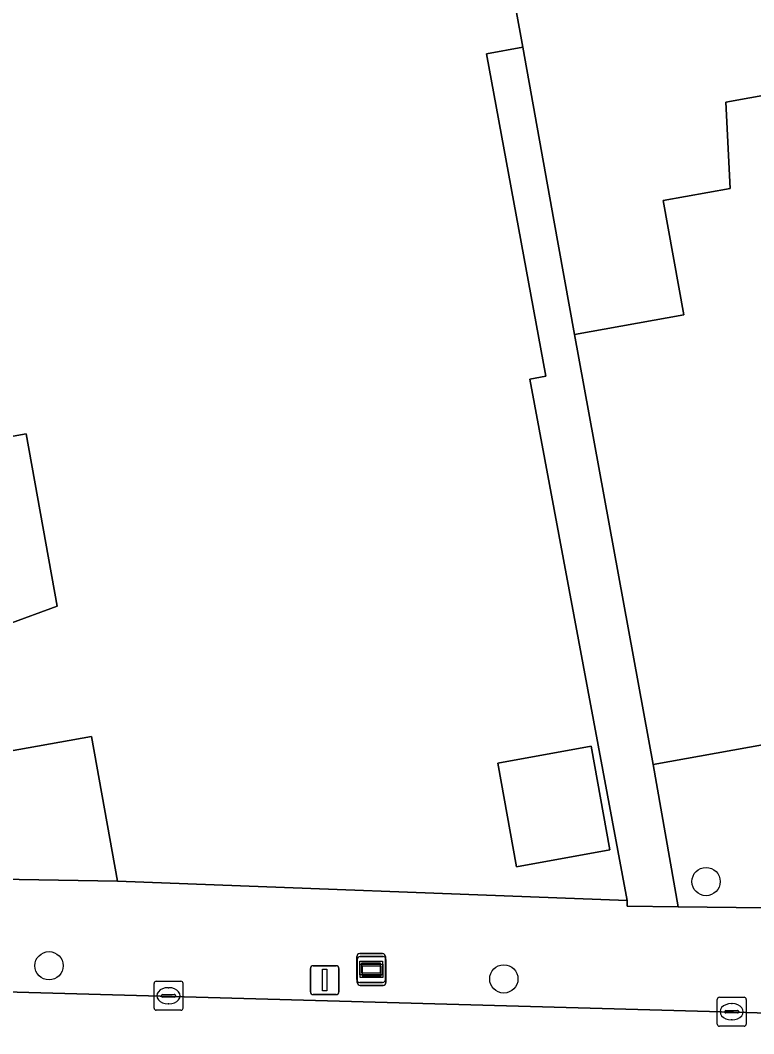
# Model space of a CAD drawing. Extents: x 157793 to 159380, y 380877 to 382313.
# Drawn here: x 158926.65 to 158952.02, y 381337.55 to 381372.6 of the extents above; entities that cross this region are included whole.
import ezdxf

# ---------------------------------------------------------------- set-up
doc = ezdxf.new("R2010")
doc.units = 0
for name, color, linetype in [('IMGEO_Boom', 7, 'Continuous'), ('IMGEO_Erf', 7, 'Continuous'), ('IMGEO_Groenvoorziening', 7, 'Continuous'), ('IMGEO_Informatiebord', 7, 'Continuous'), ('IMGEO_Kolk', 7, 'Continuous'), ('IMGEO_Lichtmast', 7, 'Continuous'), ('IMGEO_Muur', 7, 'Continuous'), ('IMGEO_Pand', 7, 'Continuous'), ('IMGEO_Reclamebord', 7, 'Continuous'), ('IMGEO_Rijbaan_lokaal_gesloten', 7, 'Continuous'), ('IMGEO_Voetpad_open', 7, 'Continuous')]:
    doc.layers.add(name, color=color, linetype=linetype)

msp = doc.modelspace()

# ---------------------------------------------------------------- linework, layer by layer
at = {"layer": 'IMGEO_Boom'}
for centre in [(158950.37, 381342.811), (158927.648, 381339.899), (158943.376, 381339.445)]:
    msp.add_circle(centre, 0.489, dxfattribs=at)
at = {"layer": 'IMGEO_Erf'}
for points in [[(158977.014, 381369.774), (158976.868, 381370.51), (158976.674, 381371.491), (158976.129, 381374.238), (158972.051, 381373.503), (158972.032, 381370.45), (158967.112, 381369.563), (158966.099, 381369.381), (158965.555, 381372.403), (158965.049, 381372.312), (158964.69, 381372.247), (158961.687, 381371.706), (158961.616, 381368.582), (158955.684, 381367.514), (158955.144, 381370.51), (158954.904, 381370.467), (158954.5, 381370.394), (158951.051, 381369.773), (158951.202, 381366.783), (158948.887, 381366.366), (158949.598, 381362.419), (158945.82, 381361.739), (158948.538, 381346.858), (158975.646, 381351.739)], [(158943.167, 381346.908), (158946.397, 381347.49), (158947.044, 381343.903), (158943.814, 381343.321)]]:
    msp.add_lwpolyline(points, close=True, dxfattribs=at)
for points in [[(158925.825, 381347.236), (158929.113, 381347.829), (158930.015, 381342.826), (158947.639, 381342.154), (158944.278, 381360.189), (158944.832, 381360.292), (158942.777, 381371.442), (158944.031, 381371.668), (158943.792, 381372.997)], [(158923.902, 381357.768), (158926.854, 381358.3), (158927.929, 381352.333), (158925.094, 381351.294)]]:
    msp.add_lwpolyline(points, dxfattribs=at)
at = {"layer": 'IMGEO_Groenvoorziening'}
msp.add_lwpolyline([(158977.291, 381350.234), (158977.513, 381350.781), (158977.611, 381352.696), (158977.717, 381359.432), (158977.772, 381370.673), (158976.868, 381370.51), (158977.014, 381369.774), (158975.646, 381351.739), (158948.538, 381346.858), (158949.409, 381341.939), (158957.441, 381341.85), (158959.984, 381342.224)], dxfattribs=at)
at = {"layer": 'IMGEO_Informatiebord'}
for p, q in [((158938.292, 381339.42), (158938.292, 381340.22)), ((158938.292, 381340.22), (158938.292, 381339.42)), ((158938.392, 381340.32), (158939.182, 381340.32)), ((158939.182, 381340.32), (158938.392, 381340.32)), ((158939.282, 381340.22), (158939.282, 381339.42)), ((158939.282, 381339.42), (158939.282, 381340.22)), ((158939.182, 381339.32), (158938.392, 381339.32)), ((158938.392, 381339.32), (158939.182, 381339.32))]:
    msp.add_line(p, q, dxfattribs=at)
for points in [[(158938.393, 381340.052), (158939.181, 381340.052), (158939.181, 381339.588), (158938.393, 381339.588), (158938.393, 381340.052)], [(158938.458, 381339.987), (158938.458, 381339.653), (158939.116, 381339.653), (158939.116, 381339.987), (158938.458, 381339.987)]]:
    msp.add_lwpolyline(points, dxfattribs=at)
for centre, start, end in [((158938.392, 381340.22), 90, 180), ((158938.392, 381340.22), 90, 180), ((158939.182, 381340.22), 0, 90), ((158939.182, 381340.22), 360, 90), ((158938.392, 381339.42), 180, 270), ((158938.392, 381339.42), 180, 270), ((158939.182, 381339.42), 270, 0), ((158939.182, 381339.42), 270, 0)]:
    msp.add_arc(centre, 0.1, start, end, dxfattribs=at)
at = {"layer": 'IMGEO_Kolk'}
for p, q in [((158931.355, 381339.361), (158932.207, 381339.361)), ((158931.28, 381338.435), (158931.28, 381339.287)), ((158931.768, 381339.141), (158931.793, 381339.141)), ((158932.281, 381339.287), (158932.281, 381338.435)), ((158931.539, 381338.855), (158931.539, 381338.867)), ((158931.977, 381338.818), (158931.579, 381338.818)), ((158931.582, 381338.904), (158931.98, 381338.904)), ((158932.023, 381338.867), (158932.023, 381338.855)), ((158950.757, 381337.883), (158950.757, 381338.735)), ((158950.832, 381338.809), (158951.684, 381338.809)), ((158951.758, 381338.735), (158951.758, 381337.883)), ((158932.207, 381338.361), (158931.355, 381338.361)), ((158931.791, 381338.581), (158931.766, 381338.581)), ((158951.016, 381338.303), (158951.016, 381338.315)), ((158951.059, 381338.352), (158951.457, 381338.352)), ((158951.245, 381338.589), (158951.27, 381338.589)), ((158951.5, 381338.315), (158951.5, 381338.303)), ((158951.454, 381338.266), (158951.056, 381338.266)), ((158951.268, 381338.029), (158951.243, 381338.029)), ((158951.684, 381337.809), (158950.832, 381337.809))]:
    msp.add_line(p, q, dxfattribs=at)
for points in [[(158931.355, 381339.361), (158932.207, 381339.361)], [(158931.28, 381338.435), (158931.28, 381339.287)], [(158932.281, 381339.287), (158932.281, 381338.435)], [(158950.757, 381337.883), (158950.757, 381338.735)], [(158950.832, 381338.809), (158951.684, 381338.809)], [(158951.758, 381338.735), (158951.758, 381337.883)], [(158932.207, 381338.361), (158931.355, 381338.361)], [(158951.684, 381337.809), (158950.832, 381337.809)]]:
    msp.add_lwpolyline(points, dxfattribs=at)
for centre, radius, start, end in [((158931.357, 381339.285), 0.0765, 91.552, 178.448), ((158931.357, 381339.285), 0.0765, 91.552, 178.448), ((158932.205, 381339.285), 0.0765, 1.552, 88.448), ((158932.205, 381339.285), 0.0765, 1.552, 88.448), ((158931.579, 381338.864), 0.0403, 85.8775, 175.7526), ((158931.576, 381338.854), 0.0366, 178.938, 274.7102), ((158931.98, 381338.861), 0.043, 264.8664, 352.4533), ((158931.984, 381338.866), 0.0386, 1.7309, 96.639), ((158950.834, 381338.733), 0.0765, 91.552, 178.448), ((158950.834, 381338.733), 0.0765, 91.552, 178.448), ((158951.682, 381338.733), 0.0765, 1.552, 88.448), ((158951.682, 381338.733), 0.0765, 1.552, 88.448), ((158931.357, 381338.437), 0.0765, 181.552, 268.448), ((158931.357, 381338.437), 0.0765, 181.552, 268.448), ((158932.205, 381338.437), 0.0765, 271.552, 358.448), ((158932.205, 381338.437), 0.0765, 271.552, 358.448), ((158951.056, 381338.312), 0.0403, 85.8775, 175.7526), ((158951.053, 381338.302), 0.0366, 178.938, 274.7102), ((158951.457, 381338.309), 0.043, 264.8664, 352.4533), ((158951.461, 381338.314), 0.0386, 1.7309, 96.639), ((158950.834, 381337.885), 0.0765, 181.552, 268.448), ((158950.834, 381337.885), 0.0765, 181.552, 268.448), ((158951.682, 381337.885), 0.0765, 271.552, 358.448), ((158951.682, 381337.885), 0.0765, 271.552, 358.448)]:
    msp.add_arc(centre, radius, start, end, dxfattribs=at)
for centre, major_axis, ratio, start_param, end_param in [((158931.767, 381338.861), (-0.387, 0.002), 0.722429, 4.712389, 7.853982), ((158931.792, 381338.861), (-0.39, 0.002), 0.717154, 1.570796, 4.712389), ((158951.244, 381338.309), (-0.387, 0.002), 0.722429, 4.712389, 7.853982), ((158951.269, 381338.309), (-0.39, 0.002), 0.717154, 1.570796, 4.712389)]:
    msp.add_ellipse(centre, major_axis=major_axis, ratio=ratio, start_param=start_param, end_param=end_param, dxfattribs=at)
at = {"layer": 'IMGEO_Lichtmast'}
for p, q in [((158936.686, 381339.002), (158936.686, 381339.802)), ((158936.686, 381339.802), (158936.686, 381339.002)), ((158936.786, 381339.902), (158937.576, 381339.902)), ((158937.576, 381339.902), (158936.786, 381339.902)), ((158937.676, 381339.802), (158937.676, 381339.002)), ((158937.676, 381339.002), (158937.676, 381339.802)), ((158937.576, 381338.902), (158936.786, 381338.902)), ((158936.786, 381338.902), (158937.576, 381338.902))]:
    msp.add_line(p, q, dxfattribs=at)
msp.add_lwpolyline([(158937.106, 381339.777), (158937.256, 381339.777), (158937.256, 381339.027), (158937.106, 381339.027), (158937.106, 381339.777)], dxfattribs=at)
for centre, start, end in [((158936.786, 381339.802), 90, 180), ((158936.786, 381339.802), 90, 180), ((158937.576, 381339.802), 0, 90), ((158937.576, 381339.802), 360, 90), ((158936.786, 381339.002), 180, 270), ((158936.786, 381339.002), 180, 270), ((158937.576, 381339.002), 270, 0), ((158937.576, 381339.002), 270, 0)]:
    msp.add_arc(centre, 0.1, start, end, dxfattribs=at)
at = {"layer": 'IMGEO_Muur'}
msp.add_lwpolyline([(158930.015, 381342.826), (158947.639, 381342.154)], dxfattribs=at)
at = {"layer": 'IMGEO_Pand'}
for points in [[(158953.778, 381378.1), (158953.468, 381379.821), (158946.328, 381378.535), (158946.639, 381376.811), (158946.465, 381376.78), (158946.201, 381376.732), (158943.216, 381376.194), (158943.314, 381375.647), (158943.557, 381374.302), (158943.792, 381372.997), (158944.031, 381371.668), (158945.109, 381365.685), (158945.82, 381361.739), (158949.598, 381362.419), (158948.887, 381366.366), (158951.202, 381366.783), (158951.051, 381369.773), (158954.5, 381370.394), (158954.904, 381370.467), (158955.144, 381370.51)], [(158923.902, 381357.768), (158916.183, 381356.377), (158916.722, 381353.386), (158916.757, 381353.194), (158916.775, 381353.093), (158915.049, 381352.783), (158916.356, 381345.53), (158919.279, 381346.057), (158919.814, 381342.995), (158930.015, 381342.826), (158929.113, 381347.829), (158925.825, 381347.236), (158925.094, 381351.294), (158927.929, 381352.333), (158926.854, 381358.3)], [(158943.167, 381346.908), (158943.814, 381343.321), (158947.044, 381343.903), (158946.397, 381347.49)]]:
    msp.add_lwpolyline(points, close=True, dxfattribs=at)
at = {"layer": 'IMGEO_Reclamebord'}
for p, q in [((158938.308, 381339.32), (158938.308, 381340.12)), ((158938.308, 381340.12), (158938.308, 381339.32)), ((158938.408, 381340.22), (158939.198, 381340.22)), ((158939.198, 381340.22), (158938.408, 381340.22)), ((158939.298, 381340.12), (158939.298, 381339.32)), ((158939.298, 381339.32), (158939.298, 381340.12)), ((158939.198, 381339.22), (158938.408, 381339.22)), ((158938.408, 381339.22), (158939.198, 381339.22))]:
    msp.add_line(p, q, dxfattribs=at)
for points in [[(158938.409, 381339.952), (158939.197, 381339.952), (158939.197, 381339.488), (158938.409, 381339.488), (158938.409, 381339.952)], [(158938.474, 381339.887), (158938.474, 381339.553), (158939.132, 381339.553), (158939.132, 381339.887), (158938.474, 381339.887)]]:
    msp.add_lwpolyline(points, dxfattribs=at)
for centre, start, end in [((158938.408, 381340.12), 90, 180), ((158938.408, 381340.12), 90, 180), ((158939.198, 381340.12), 0, 90), ((158939.198, 381340.12), 360, 90), ((158938.408, 381339.32), 180, 270), ((158938.408, 381339.32), 180, 270), ((158939.198, 381339.32), 270, 0), ((158939.198, 381339.32), 270, 0)]:
    msp.add_arc(centre, 0.1, start, end, dxfattribs=at)
at = {"layer": 'IMGEO_Rijbaan_lokaal_gesloten'}
msp.add_lwpolyline([(158975.153, 381335.71), (158976.321, 381335.649), (158976.481, 381340.592), (158975.308, 381340.42), (158961.507, 381338.475), (158957.512, 381338.119), (158912.078, 381339.386), (158912.043, 381333.36), (158957.528, 381332.125), (158961.464, 381331.237), (158973.851, 381328.5), (158975.994, 381328.047), (158976.187, 381333.271)], dxfattribs=at)
at = {"layer": 'IMGEO_Voetpad_open'}
msp.add_lwpolyline([(158945.82, 381361.739), (158945.109, 381365.685), (158944.031, 381371.668), (158942.777, 381371.442), (158944.832, 381360.292), (158944.278, 381360.189), (158947.639, 381342.154), (158947.641, 381341.959), (158949.409, 381341.939), (158948.538, 381346.858)], close=True, dxfattribs=at)
for points in [[(158908.54, 381339.475), (158912.078, 381339.386), (158957.512, 381338.119), (158961.507, 381338.475), (158962.483, 381338.725), (158968.167, 381340.685), (158977.543, 381345.751)], [(158959.984, 381342.224), (158957.441, 381341.85), (158949.409, 381341.939), (158947.641, 381341.959), (158947.639, 381342.154), (158930.015, 381342.826), (158919.814, 381342.995), (158907.107, 381343.261), (158903.246, 381343.342)]]:
    msp.add_lwpolyline(points, dxfattribs=at)

doc.saveas('drawing.dxf')
